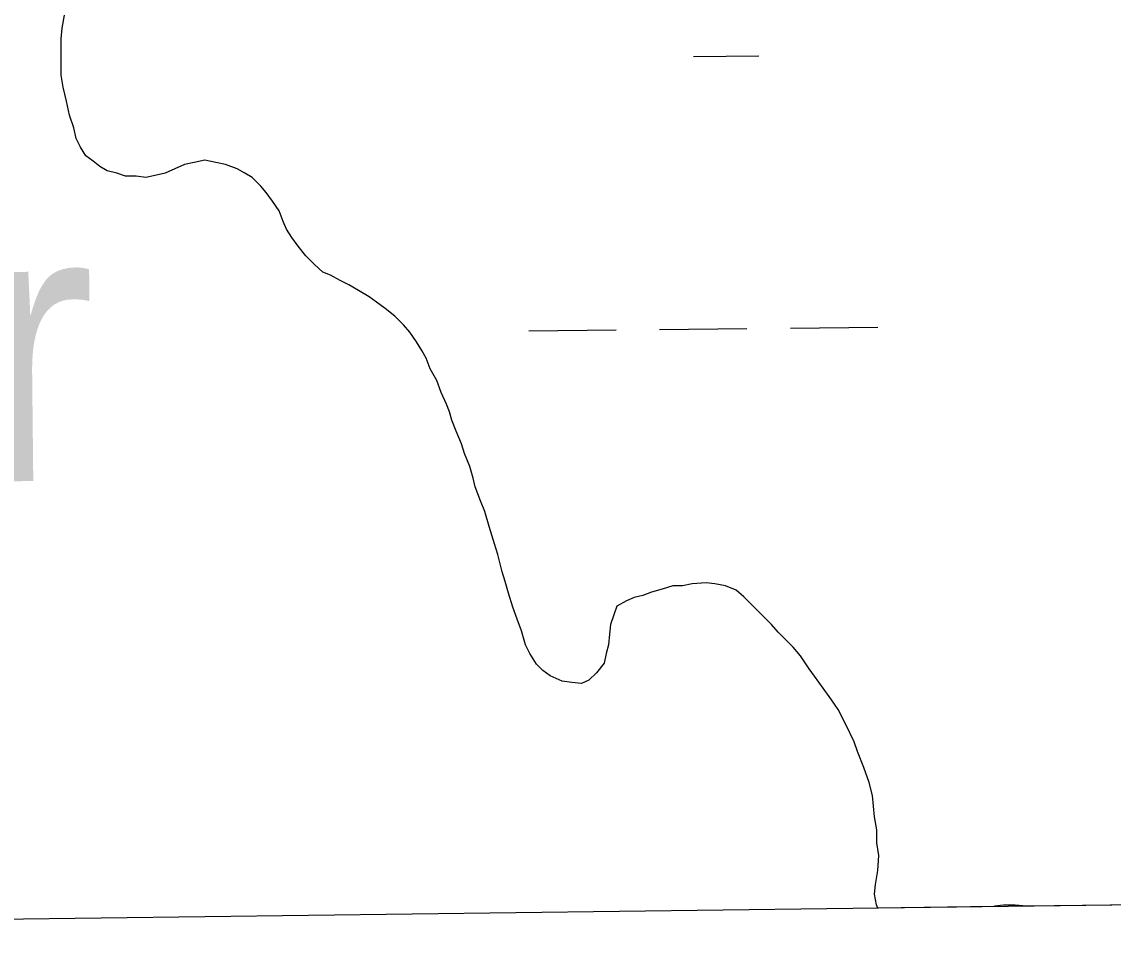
# Model space of a CAD drawing. Extents: x 3734862 to 3772949, y 391520 to 417239.
# Drawn here: x 3739594.7 to 3739994.9, y 396852.8 to 397189.1 of the extents above; entities that cross this region are included whole.
import ezdxf

# ---------------------------------------------------------------- set-up
doc = ezdxf.new("R2010")
doc.units = 0
for name, color, linetype in [('V-GRID-FRAM', 7, 'Continuous'), ('V-RIVR-IDEN', 7, 'Continuous'), ('V-TOPO-SHOR', 7, 'Continuous'), ('V-WETL-SWMP', 7, 'Continuous')]:
    doc.layers.add(name, color=color, linetype=linetype)

msp = doc.modelspace()

# ---------------------------------------------------------------- linework, layer by layer
at = {"layer": 'V-GRID-FRAM'}
msp.add_lwpolyline([(3738832.32, 415033.81), (3770599.18, 415447.36), (3770843.79, 397266.59), (3739061.07, 396852.84), (3738832.32, 415033.81)], dxfattribs=at)
at = {"layer": 'V-TOPO-SHOR'}
for points in [[(3739614.56, 397146.22), (3739613.77, 397150.16), (3739612.2, 397154.89), (3739611.03, 397160.01), (3739609.85, 397165.13), (3739609.07, 397169.47), (3739609.07, 397174.2), (3739609.08, 397178.92), (3739609.08, 397182.86), (3739609.48, 397186.8), (3739610.27, 397191.53)], [(3739866.9, 396970.65), (3739864.15, 396973.41), (3739861.79, 396975.77), (3739859.43, 396978.14), (3739856.67, 396980.51), (3739852.73, 396982.09), (3739848.79, 396982.88), (3739845.64, 396983.27), (3739840.52, 396982.89), (3739836.97, 396982.1), (3739833.43, 396982.11), (3739829.49, 396980.93), (3739825.55, 396979.75), (3739822.39, 396978.57), (3739819.24, 396977.79), (3739816.48, 396976.61), (3739812.93, 396974.64), (3739811.75, 396971.49), (3739810.56, 396967.95), (3739810.17, 396964.4), (3739809.77, 396960.46), (3739808.98, 396957.31), (3739808.19, 396953.77), (3739805.42, 396950.23), (3739802.66, 396947.47), (3739799.9, 396946.29), (3739796.36, 396946.69), (3739792.81, 396947.09), (3739788.48, 396949.06), (3739785.73, 396951.03), (3739783.37, 396953.4), (3739781.01, 396957.34), (3739779.43, 396960.49), (3739777.86, 396965.62), (3739776.29, 396969.95), (3739774.72, 396974.29), (3739773.15, 396979.41), (3739771.97, 396983.74), (3739770.79, 396987.29), (3739769.23, 396993.6), (3739768.05, 396997.54), (3739766.08, 397003.84), (3739764.51, 397009.36), (3739762.94, 397013.3), (3739760.98, 397018.42), (3739760.19, 397021.58), (3739759.02, 397025.91), (3739757.05, 397030.64), (3739755.87, 397034.19), (3739753.91, 397038.92), (3739752.34, 397042.86), (3739751.55, 397046.01), (3739750.37, 397048.77), (3739748.41, 397053.1), (3739746.84, 397057.44), (3739744.48, 397061.78), (3739742.91, 397065.72), (3739741.33, 397068.48), (3739739.37, 397071.63), (3739737.01, 397075.18), (3739734.64, 397077.94), (3739731.5, 397081.1), (3739727.95, 397083.86), (3739724.8, 397086.22), (3739722.05, 397088.2), (3739718.11, 397090.56), (3739714.57, 397092.54), (3739711.42, 397094.12), (3739707.88, 397096.09), (3739705.12, 397097.27), (3739701.97, 397100.04), (3739698.82, 397103.19), (3739696.07, 397106.74), (3739693.71, 397109.89), (3739691.74, 397113.05), (3739690.56, 397115.8), (3739688.99, 397119.75), (3739686.63, 397123.29), (3739684.27, 397126.45), (3739682.3, 397128.81), (3739679.15, 397131.97), (3739676.4, 397133.55), (3739673.64, 397135.13), (3739669.31, 397136.71), (3739665.76, 397137.5), (3739661.83, 397138.29), (3739657.89, 397137.51), (3739654.34, 397136.72), (3739650.79, 397135.15), (3739647.24, 397133.58), (3739644.09, 397132.79), (3739640.15, 397132.01), (3739636.61, 397132.41), (3739632.67, 397132.41), (3739629.52, 397133.6), (3739625.97, 397134.39), (3739623.22, 397135.97), (3739620.85, 397137.94), (3739618.1, 397139.91), (3739616.13, 397143.07), (3739614.56, 397146.22)], [(3739908.62, 396863.87), (3739908.16, 396865.03), (3739907.38, 396868.96), (3739907.77, 396872.51), (3739908.56, 396877.63), (3739908.96, 396883.15), (3739908.18, 396887.87), (3739908.19, 396892.6), (3739907.4, 396897.33), (3739907.01, 396901.27), (3739906.62, 396905.21), (3739905.45, 396909.94), (3739903.48, 396915.46), (3739901.12, 396921.37), (3739899.95, 396924.91), (3739896.8, 396931.22), (3739894.05, 396936.74), (3739891.3, 396940.68), (3739888.54, 396944.62), (3739885.4, 396948.96), (3739883.43, 396951.72), (3739880.28, 396956.45), (3739877.53, 396959.61), (3739874.38, 396962.76), (3739872.02, 396965.13), (3739869.66, 396967.89), (3739866.9, 396970.65)], [(3739963.22, 396864.58), (3739958.98, 396864.97), (3739954.64, 396864.98), (3739951.49, 396864.59), (3739951.13, 396864.42)]]:
    msp.add_lwpolyline(points, dxfattribs=at)
at = {"layer": 'V-WETL-SWMP'}
for p, q in [((3739609.48, 397186.8), (3739610.27, 397191.53)), ((3739609.08, 397182.86), (3739609.48, 397186.8)), ((3739609.08, 397178.92), (3739609.08, 397182.86)), ((3739609.07, 397174.19), (3739609.08, 397178.92)), ((3739609.07, 397169.47), (3739609.07, 397174.19)), ((3739840.94, 397176.35), (3739864.93, 397176.61)), ((3739609.85, 397165.13), (3739609.07, 397169.47)), ((3739611.03, 397160.01), (3739609.85, 397165.13)), ((3739612.21, 397154.89), (3739611.03, 397160.01)), ((3739613.78, 397150.16), (3739612.21, 397154.89)), ((3739614.56, 397146.22), (3739613.78, 397150.16)), ((3739616.13, 397143.06), (3739614.56, 397146.22)), ((3739618.1, 397139.91), (3739616.13, 397143.06)), ((3739620.85, 397137.94), (3739618.1, 397139.91)), ((3739623.22, 397135.97), (3739620.85, 397137.94)), ((3739657.89, 397137.51), (3739654.34, 397136.72)), ((3739661.83, 397138.29), (3739657.89, 397137.51)), ((3739665.76, 397137.5), (3739661.83, 397138.29)), ((3739669.31, 397136.71), (3739665.76, 397137.5)), ((3739625.97, 397134.39), (3739623.22, 397135.97)), ((3739629.52, 397133.6), (3739625.97, 397134.39)), ((3739632.67, 397132.41), (3739629.52, 397133.6)), ((3739647.24, 397133.58), (3739644.09, 397132.79)), ((3739650.79, 397135.15), (3739647.24, 397133.58)), ((3739654.34, 397136.72), (3739650.79, 397135.15)), ((3739673.64, 397135.13), (3739669.31, 397136.71)), ((3739676.4, 397133.55), (3739673.64, 397135.13)), ((3739679.15, 397131.97), (3739676.4, 397133.55)), ((3739636.61, 397132.41), (3739632.67, 397132.41)), ((3739640.15, 397132.01), (3739636.61, 397132.41)), ((3739644.09, 397132.79), (3739640.15, 397132.01)), ((3739682.3, 397128.81), (3739679.15, 397131.97)), ((3739684.27, 397126.45), (3739682.3, 397128.81)), ((3739686.63, 397123.29), (3739684.27, 397126.45)), ((3739688.99, 397119.75), (3739686.63, 397123.29)), ((3739690.56, 397115.8), (3739688.99, 397119.75)), ((3739691.74, 397113.05), (3739690.56, 397115.8)), ((3739693.71, 397109.89), (3739691.74, 397113.05)), ((3739696.07, 397106.74), (3739693.71, 397109.89)), ((3739698.82, 397103.19), (3739696.07, 397106.74)), ((3739701.97, 397100.03), (3739698.82, 397103.19)), ((3739705.12, 397097.27), (3739701.97, 397100.03)), ((3739707.88, 397096.09), (3739705.12, 397097.27)), ((3739711.42, 397094.12), (3739707.88, 397096.09)), ((3739714.57, 397092.54), (3739711.42, 397094.12)), ((3739718.11, 397090.56), (3739714.57, 397092.54)), ((3739722.05, 397088.2), (3739718.11, 397090.56)), ((3739724.8, 397086.22), (3739722.05, 397088.2)), ((3739727.95, 397083.86), (3739724.8, 397086.22)), ((3739731.5, 397081.09), (3739727.95, 397083.86)), ((3739734.65, 397077.94), (3739731.5, 397081.09)), ((3739737.01, 397075.18), (3739734.65, 397077.94)), ((3739876.58, 397076.72), (3739908.58, 397077.06)), ((3739739.37, 397071.63), (3739737.01, 397075.18)), ((3739780.59, 397075.71), (3739812.59, 397076.05)), ((3739828.58, 397076.22), (3739860.58, 397076.55)), ((3739741.33, 397068.48), (3739739.37, 397071.63)), ((3739742.91, 397065.72), (3739741.33, 397068.48)), ((3739744.48, 397061.78), (3739742.91, 397065.72)), ((3739746.84, 397057.44), (3739744.48, 397061.78)), ((3739748.41, 397053.11), (3739746.84, 397057.44)), ((3739750.37, 397048.77), (3739748.41, 397053.11)), ((3739751.55, 397046.01), (3739750.37, 397048.77)), ((3739752.34, 397042.86), (3739751.55, 397046.01)), ((3739753.91, 397038.92), (3739752.34, 397042.86)), ((3739755.87, 397034.19), (3739753.91, 397038.92)), ((3739757.05, 397030.64), (3739755.87, 397034.19)), ((3739759.02, 397025.91), (3739757.05, 397030.64)), ((3739760.19, 397021.58), (3739759.02, 397025.91)), ((3739760.98, 397018.42), (3739760.19, 397021.58)), ((3739762.94, 397013.3), (3739760.98, 397018.42)), ((3739764.51, 397009.36), (3739762.94, 397013.3)), ((3739766.08, 397003.84), (3739764.51, 397009.36)), ((3739768.05, 396997.54), (3739766.08, 397003.84)), ((3739769.23, 396993.6), (3739768.05, 396997.54)), ((3739770.79, 396987.29), (3739769.23, 396993.6)), ((3739771.97, 396983.75), (3739770.79, 396987.29)), ((3739773.15, 396979.41), (3739771.97, 396983.75)), ((3739829.49, 396980.93), (3739825.55, 396979.75)), ((3739833.43, 396982.11), (3739829.49, 396980.93)), ((3739836.97, 396982.1), (3739833.43, 396982.11)), ((3739840.52, 396982.89), (3739836.97, 396982.1)), ((3739845.64, 396983.27), (3739840.52, 396982.89)), ((3739848.79, 396982.88), (3739845.64, 396983.27)), ((3739852.73, 396982.09), (3739848.79, 396982.88)), ((3739856.67, 396980.51), (3739852.73, 396982.09)), ((3739774.72, 396974.29), (3739773.15, 396979.41)), ((3739819.24, 396977.79), (3739816.48, 396976.61)), ((3739822.39, 396978.57), (3739819.24, 396977.79)), ((3739825.55, 396979.75), (3739822.39, 396978.57)), ((3739859.43, 396978.14), (3739856.67, 396980.51)), ((3739861.79, 396975.77), (3739859.43, 396978.14)), ((3739776.29, 396969.95), (3739774.72, 396974.29)), ((3739812.93, 396974.64), (3739811.75, 396971.49)), ((3739816.48, 396976.61), (3739812.93, 396974.64)), ((3739864.15, 396973.41), (3739861.79, 396975.77)), ((3739866.9, 396970.65), (3739864.15, 396973.41)), ((3739777.86, 396965.62), (3739776.29, 396969.95)), ((3739811.75, 396971.49), (3739810.56, 396967.95)), ((3739869.66, 396967.89), (3739866.9, 396970.65)), ((3739779.43, 396960.49), (3739777.86, 396965.62)), ((3739810.56, 396967.95), (3739810.17, 396964.4)), ((3739872.02, 396965.13), (3739869.66, 396967.89)), ((3739874.38, 396962.76), (3739872.02, 396965.13)), ((3739810.17, 396964.4), (3739809.77, 396960.46)), ((3739877.53, 396959.6), (3739874.38, 396962.76)), ((3739781.01, 396957.34), (3739779.43, 396960.49)), ((3739783.37, 396953.4), (3739781.01, 396957.34)), ((3739808.98, 396957.31), (3739808.19, 396953.77)), ((3739809.77, 396960.46), (3739808.98, 396957.31)), ((3739880.28, 396956.45), (3739877.53, 396959.6)), ((3739785.73, 396951.03), (3739783.37, 396953.4)), ((3739808.19, 396953.77), (3739805.42, 396950.22)), ((3739883.43, 396951.72), (3739880.28, 396956.45)), ((3739788.48, 396949.06), (3739785.73, 396951.03)), ((3739792.81, 396947.09), (3739788.48, 396949.06)), ((3739805.42, 396950.22), (3739802.66, 396947.47)), ((3739885.4, 396948.96), (3739883.43, 396951.72)), ((3739888.54, 396944.62), (3739885.4, 396948.96)), ((3739796.36, 396946.69), (3739792.81, 396947.09)), ((3739799.9, 396946.29), (3739796.36, 396946.69)), ((3739802.66, 396947.47), (3739799.9, 396946.29)), ((3739891.3, 396940.68), (3739888.54, 396944.62)), ((3739894.05, 396936.74), (3739891.3, 396940.68)), ((3739896.8, 396931.22), (3739894.05, 396936.74)), ((3739899.95, 396924.91), (3739896.8, 396931.22)), ((3739901.13, 396921.37), (3739899.95, 396924.91)), ((3739903.48, 396915.45), (3739901.13, 396921.37)), ((3739905.45, 396909.94), (3739903.48, 396915.45)), ((3739906.62, 396905.21), (3739905.45, 396909.94)), ((3739907.01, 396901.27), (3739906.62, 396905.21)), ((3739907.4, 396897.33), (3739907.01, 396901.27)), ((3739908.19, 396892.6), (3739907.4, 396897.33)), ((3739908.18, 396887.87), (3739908.19, 396892.6)), ((3739908.96, 396883.14), (3739908.18, 396887.87)), ((3739908.56, 396877.63), (3739908.96, 396883.14)), ((3739907.77, 396872.51), (3739908.56, 396877.63)), ((3739907.37, 396868.96), (3739907.77, 396872.51)), ((3739908.16, 396865.02), (3739907.37, 396868.96)), ((3739908.62, 396863.87), (3739908.16, 396865.02)), ((3739954.64, 396864.97), (3739951.49, 396864.58)), ((3739958.98, 396864.97), (3739954.64, 396864.97)), ((3739963.22, 396864.58), (3739958.98, 396864.97)), ((3740088.21, 396866.21), (3739963.22, 396864.58)), ((3739951.13, 396864.42), (3739908.62, 396863.87)), ((3739951.49, 396864.58), (3739951.13, 396864.42))]:
    msp.add_line(p, q, dxfattribs=at)

# ---------------------------------------------------------------- texts
at = {"layer": 'V-RIVR-IDEN'}
msp.add_text('Water', height=100, rotation=0.6, dxfattribs=at).set_placement((3739265.76, 397017.09))

doc.saveas('drawing.dxf')
